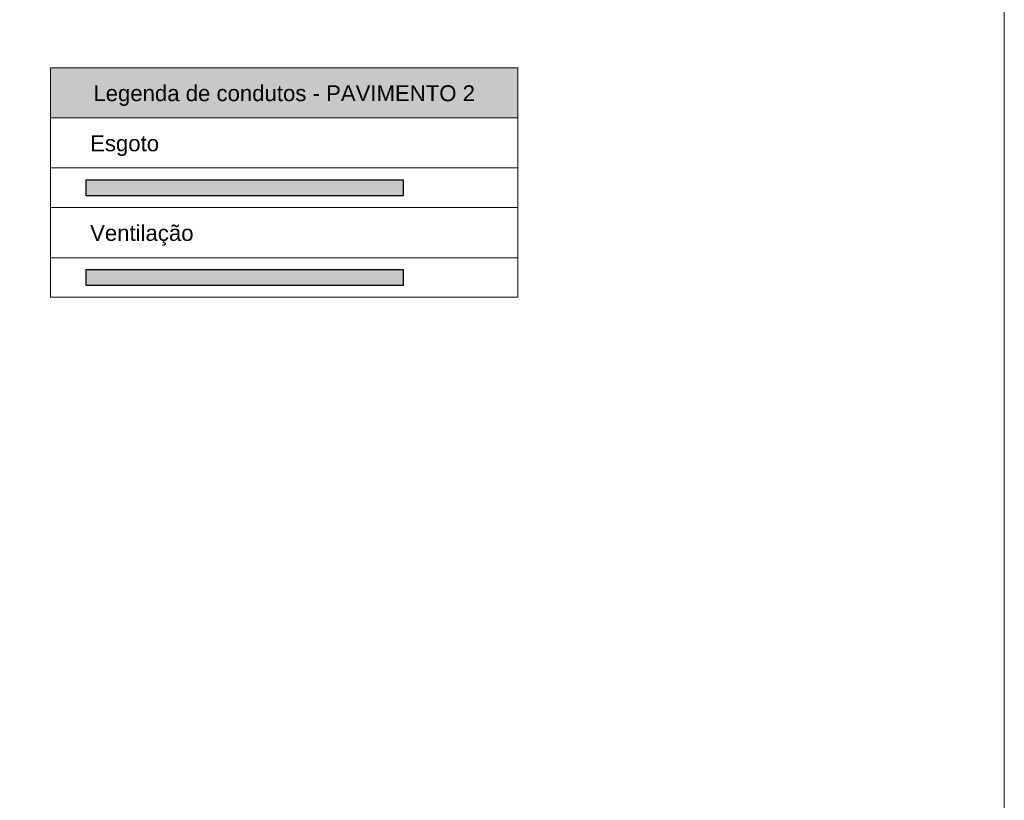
# Model space of a CAD drawing. Header units: millimetres. Extents: x 321 to 585, y -277 to 9.
# Tile 389 of 656: x 549 to 561, y -248 to -238. Entities that reach past the tile are written whole.
import ezdxf

# ---------------------------------------------------------------- set-up
doc = ezdxf.new("R2010")
doc.units = ezdxf.units.MM
doc.header["$MEASUREMENT"] = 0
doc.linetypes.add('NULL', pattern=[0])
doc.layers.get('0').update_dxf_attribs({"lineweight": 18})
for name, color, linetype, lineweight in [('CV-Condutos', 1, 'Continuous', 25), ('DI-Hachuras Tabelas', 251, 'Continuous', 0), ('DI-Tabelas', 7, 'Continuous', 13), ('TQ-Condutos', 3, 'Continuous', 25)]:
    doc.layers.add(name, color=color, linetype=linetype, lineweight=lineweight)
doc.styles.add('Arial', font='arial.ttf')

msp = doc.modelspace()

# ---------------------------------------------------------------- hatches: boundary and pattern name
at = {"layer": 'CV-Condutos', "linetype": 'Continuous'}
msp.add_hatch(color=11, dxfattribs=at).paths.add_polyline_path([(549.695, -241.454), (553.695, -241.454), (553.695, -241.654), (549.695, -241.654)])
at = {"layer": 'DI-Hachuras Tabelas', "linetype": 'Continuous'}
msp.add_hatch(color=251, dxfattribs=at).paths.add_polyline_path([(549.246, -238.908), (555.142, -238.908), (555.142, -239.54), (549.246, -239.54)])
at = {"layer": 'TQ-Condutos', "linetype": 'Continuous'}
msp.add_hatch(color=73, dxfattribs=at).paths.add_polyline_path([(549.695, -240.322), (553.695, -240.322), (553.695, -240.522), (549.695, -240.522)])

# ---------------------------------------------------------------- linework, layer by layer
msp.add_lwpolyline([(516.749, -224.897), (561.278, -224.897), (561.278, -258.633), (516.749, -258.633)], close=True)
at = {"layer": 'CV-Condutos'}
msp.add_lwpolyline([(549.695, -241.454), (553.695, -241.454), (553.695, -241.654), (549.695, -241.654), (549.695, -241.454)], dxfattribs=at)
at = {"layer": 'DI-Hachuras Tabelas'}
msp.add_lwpolyline([(549.246, -238.908), (555.142, -238.908), (555.142, -239.54), (549.246, -239.54), (549.246, -238.908)], dxfattribs=at)
at = {"layer": 'DI-Tabelas'}
for p, q in [((549.246, -239.54), (549.246, -238.908)), ((549.246, -238.908), (555.142, -238.908)), ((555.142, -238.908), (555.142, -239.54)), ((555.142, -239.54), (549.246, -239.54)), ((549.246, -240.172), (549.246, -239.54)), ((549.246, -239.54), (555.142, -239.54)), ((555.142, -239.54), (555.142, -240.172)), ((555.142, -240.172), (549.246, -240.172)), ((549.246, -240.672), (549.246, -240.172)), ((555.142, -240.172), (555.142, -240.672)), ((554.144, -240.672), (549.246, -240.672)), ((549.246, -241.304), (549.246, -240.672)), ((555.142, -240.672), (554.144, -240.672)), ((555.142, -240.672), (555.142, -241.304)), ((555.142, -241.304), (549.246, -241.304)), ((549.246, -241.804), (549.246, -241.304)), ((555.142, -241.304), (555.142, -241.804)), ((554.144, -241.804), (549.246, -241.804)), ((555.142, -241.804), (554.144, -241.804))]:
    msp.add_line(p, q, dxfattribs=at)
at = {"layer": 'TQ-Condutos'}
msp.add_lwpolyline([(549.695, -240.322), (553.695, -240.322), (553.695, -240.522), (549.695, -240.522), (549.695, -240.322)], dxfattribs=at)

# ---------------------------------------------------------------- texts
at = {"layer": 'DI-Tabelas', "linetype": 'NULL', "char_height": 0.2, "line_spacing_factor": 0.6, "style": 'Arial'}
for s, insert, width, attachment_point in [('Legenda de condutos - PAVIMENTO 2', (552.194, -239.39), 9.62835, 8), ('Esgoto', (549.746, -240.022), 1.73963, 7), ('Ventilação', (549.746, -241.154), 2.60915, 7)]:
    msp.add_mtext(s, dxfattribs=dict(at, insert=insert, width=width, attachment_point=attachment_point))

doc.saveas('drawing.dxf')
